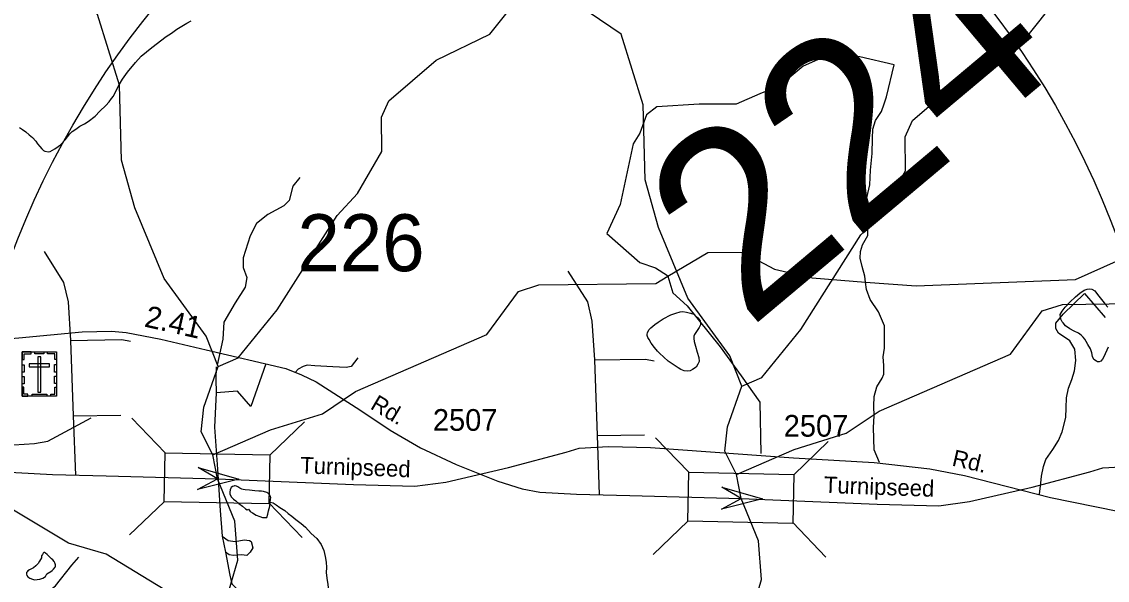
# Model space of a CAD drawing. Extents: x 2169602 to 2449496, y 721995 to 810662.
# Drawn here: x 2410109 to 2416361, y 788248 to 791467 of the extents above; entities that cross this region are included whole.
import ezdxf

# ---------------------------------------------------------------- set-up
doc = ezdxf.new("R2010")
doc.units = 0
doc.layers.add('Default', color=7, linetype='Continuous')

msp = doc.modelspace()

# ---------------------------------------------------------------- linework, layer by layer
at = {"layer": 'Default'}
for p, q in [((2410743.4, 789182), (2410934.5, 788982.9)), ((2411538.8, 788969.3), (2411737.9, 789160.4)), ((2413759.2, 789069.1), (2413950.3, 788870.1)), ((2414554.6, 788856.5), (2414753.7, 789047.6)), ((2410729.7, 788509.5), (2410928.8, 788700.6)), ((2411533.2, 788693.4), (2411724.3, 788494.3)), ((2413745.5, 788396.6), (2413944.6, 788587.8)), ((2414549, 788580.6), (2414740.2, 788381.5)), ((2411262.8, 788502), (2411283.2, 788410.3))]:
    msp.add_line(p, q, dxfattribs=at)
for points in [[(2411239.8, 789479.1), (2411355.9, 789529.2), (2411579.8, 789806.7), (2411925.9, 790350.8), (2412042, 790476.3), (2412182.9, 790719.5), (2412180.8, 790916.3), (2412222.9, 791010.6), (2412496, 791244.4), (2412804, 791395.6), (2413125.9, 791799.1), (2413199.9, 791991.1), (2413197.9, 792299.5), (2413147.8, 792405.5), (2413171.8, 792506.7), (2413229.9, 792623.5), (2413378.9, 792791.1), (2413437, 792799.7)], [(2414255.7, 789366.2), (2414371.7, 789416.4), (2414595.6, 789693.9), (2414941.8, 790237.9), (2415057.8, 790363.5), (2415198.7, 790606.7), (2415196.6, 790803.5), (2415238.7, 790897.8), (2415511.8, 791131.6), (2415819.8, 791282.8), (2416141.7, 791686.3), (2416215.8, 791878.2), (2416213.7, 792186.7), (2416163.7, 792292.7), (2416187.7, 792393.8), (2416245.7, 792510.7), (2416394.8, 792678.3), (2416452.8, 792686.9)], [(2411239.8, 789479.1), (2411172, 789654.3), (2410929, 789987.4), (2410760, 790394.3), (2410682.9, 790668.1), (2410672.9, 791101.3), (2410544.9, 791507.5), (2410361, 791632.5), (2410143, 791906), (2410059.8, 792334.2)], [(2414255.7, 789366.2), (2414187.8, 789541.5), (2413944.8, 789874.5), (2413775.8, 790281.4), (2413698.7, 790555.3), (2413688.7, 790988.5), (2413560.7, 791394.6), (2413376.8, 791519.7), (2413158.8, 791793.1), (2413075.6, 792221.3)], [(2410096.6, 790856.1), (2410112.8, 790846.3), (2410132.5, 790832.4), (2410152.6, 790814.7), (2410170.6, 790798.6), (2410190.7, 790779), (2410200.8, 790762.8), (2410213.1, 790746.8), (2410224.8, 790733.2), (2410235, 790725.2), (2410243.2, 790721.1), (2410262.9, 790717.3), (2410273.1, 790719.4), (2410300.8, 790733.5), (2410318.9, 790747.4), (2410333, 790757.4), (2410358.9, 790785.6), (2410372.6, 790803.8), (2410386.7, 790819.9), (2410400.1, 790834.1), (2410420.4, 790848.1), (2410444.2, 790864.3), (2410470, 790878.3), (2410492.3, 790892.3), (2410531.7, 790922.5), (2410559.8, 790950.7), (2410593.6, 790982.9), (2410613.5, 791005.1), (2410627.1, 791023.3), (2410637.5, 791037.1), (2410649, 791063.4), (2410670.7, 791103.5), (2410688.8, 791135.6), (2410718.3, 791175.8), (2410763.8, 791231.8), (2410797.9, 791268), (2410859.4, 791318.3), (2410940.8, 791380.7), (2410970.9, 791401.2), (2411002.7, 791423.2), (2411030.8, 791441.3), (2411060.7, 791457.5), (2411084.7, 791471.7)], [(2415133.5, 791218.6), (2414936.2, 791264.2), (2414816.6, 791268), (2414725.5, 791262.3), (2414609.7, 791211), (2414473.1, 791097.1), (2414359.2, 791051.5), (2414222.6, 790990.8), (2414010, 790990.8), (2413767.1, 790975.6), (2413706.4, 790930), (2413668.4, 790823.7), (2413630.5, 790762.9), (2413554.6, 790413.5), (2413478.7, 790246.4), (2413668.4, 790079.3), (2413759.5, 790048.9), (2413827.9, 790003.4), (2413829.1, 789999.4)], [(2414968.7, 789966.6), (2414964.6, 789999.6), (2414949.4, 790056.5), (2414938.1, 790104), (2414940, 790142), (2414950.4, 790180.9), (2414980.8, 790234.1), (2414980.8, 790266.4), (2414982.7, 790310), (2414975.1, 790384.1), (2414975.1, 790452.4), (2414994, 790526.5), (2414997.8, 790611.9), (2415006.4, 790707.8), (2415008.3, 790793.3), (2415010.2, 790848.3), (2415025.4, 790897.7), (2415059.5, 790949), (2415076.6, 790992.7), (2415089.9, 791034.4), (2415133.5, 791218.6)], [(2414968.7, 789966.6), (2415260.9, 789944.7), (2416176.9, 789981.7), (2417049.8, 790370.6), (2417198.9, 790387.3), (2417607.9, 790355.9), (2418106.8, 790391.7), (2418855.9, 790596.1), (2419279.7, 790807.3), (2419753.8, 790843.4), (2419895.9, 790778.2), (2420180.7, 790496.9), (2420331.8, 790044.8)], [(2411710.6, 790568.9), (2411669.9, 790518), (2411649.5, 790436.5), (2411619, 790406), (2411527.4, 790355.1), (2411461.3, 790304.2), (2411425.7, 790232.9), (2411384.9, 790105.6), (2411384.9, 790049.6), (2411405.3, 789993.6), (2411395.1, 789937.6), (2411339.2, 789846), (2411272.4, 789735.9), (2411267.3, 789636.6), (2411234.1, 789488.2)], [(2410239.1, 790142.2), (2410350.5, 789964.8), (2410375.9, 789853.3), (2410391.1, 789630.4)], [(2413829.1, 789999.4), (2414059.9, 790136.5), (2414259.8, 790139), (2414443.8, 790040.1), (2414660.9, 789989.8), (2414968.7, 789966.6)], [(2411208.9, 788971.3), (2411541.9, 789115.4), (2411840.8, 789207.7), (2412032, 789335), (2412788, 789663.9), (2412969.9, 789912.8), (2413086.9, 789949.8), (2413761, 789958.9), (2413829.1, 789999.4)], [(2413255, 790029.3), (2413366.4, 789852), (2413391.7, 789740.5), (2413406.9, 789517.6)], [(2413829.1, 789999.4), (2413858.2, 789904.6), (2413941.7, 789828.7), (2414131.5, 789593.2), (2414253, 789426.1), (2414359.2, 789274.2), (2414366.3, 788979.1)], [(2415048.1, 788926.7), (2415017.8, 788998.9), (2415014, 789128), (2415017.6, 789196.4), (2415015.3, 789252.2), (2415017.8, 789306.5), (2415032.9, 789363.5), (2415063.3, 789412.8), (2415073.7, 789434.7), (2415073.7, 789485.9), (2415069.9, 789535.3), (2415077.5, 789584.7), (2415077.5, 789649.2), (2415078.5, 789714.7), (2415042.4, 789794.5), (2414995, 789866.7), (2414974.1, 789923.6), (2414968.7, 789966.6)], [(2416364.7, 789591.8), (2416357.1, 789573.9), (2416349.1, 789553.6), (2416341.3, 789535.7), (2416333.5, 789521.5), (2416323.5, 789509.6), (2416313.2, 789507.5), (2416303.6, 789507.4), (2416299.1, 789511.3), (2416283.5, 789519.3), (2416275.3, 789537.2), (2416271, 789559.4), (2416263.2, 789581.2), (2416248.6, 789606.9), (2416238.6, 789623), (2416230.8, 789636.8), (2416222.6, 789649), (2416210.5, 789661), (2416194.7, 789672.7), (2416170.3, 789682.8), (2416144.3, 789696.5), (2416120.5, 789714.3), (2416106.3, 789732.3), (2416100.2, 789738.1), (2416094, 789752.4), (2416092, 789766), (2416090.1, 789780.1), (2416100, 789798.1), (2416118, 789822.2), (2416145.5, 789850.5), (2416177.3, 789880.5), (2416203.1, 789902.6), (2416227.1, 789918.9), (2416245.2, 789925.1), (2416256.8, 789926.9), (2416271, 789925.2), (2416289, 789915.2), (2416303.4, 789895.1), (2416335.6, 789855.4), (2416347.9, 789839.8), (2416363.5, 789821.6)], [(2414224.7, 788858.4), (2414557.7, 789002.5), (2414856.7, 789094.9), (2415047.8, 789222.1), (2415803.8, 789551.1), (2415985.7, 789800), (2416102.8, 789836.9), (2416776.8, 789846.1), (2416844.9, 789886.6)], [(2415970.5, 788745), (2415977.1, 788808.1), (2415980.9, 788847.9), (2415992.3, 788903), (2416007.5, 788944.8), (2416047.3, 789001.7), (2416079.6, 789053), (2416100.4, 789104.3), (2416121.3, 789185.9), (2416123.2, 789241), (2416125.1, 789299.9), (2416136.5, 789354.9), (2416155.5, 789404.3), (2416172.6, 789455.6), (2416180.2, 789514.4), (2416174.5, 789579), (2416144.1, 789628.3), (2416079.6, 789672), (2416064.4, 789698.6), (2416064.4, 789729), (2416106.1, 789782.2), (2416228.5, 789900.8), (2416348.1, 789762.2)], [(2405815.7, 789610.7), (2405921.3, 789629.5), (2406383.8, 789690.2), (2406555.5, 789707), (2406764.7, 789730), (2407076, 789758.3), (2407441.2, 789791.8), (2407610.7, 789796), (2407694.4, 789787.6), (2407895.4, 789749.9), (2408154.9, 789689.2), (2408614.2, 789580.3), (2408704.2, 789544.7), (2408790, 789504.9), (2409045.3, 789339.5), (2409214.8, 789226.4), (2409389.6, 789123.7), (2409594.7, 789027.4), (2409835.4, 788931.1), (2409975.6, 788887.1), (2410076, 788868.2), (2410287.4, 788857.8), (2410595, 788849.4), (2411237.1, 788832.4)], [(2413832.1, 789509.8), (2413781.9, 789557.5), (2413770.2, 789569), (2413753.6, 789589), (2413733.7, 789615.1), (2413721.6, 789634.8), (2413715.6, 789647), (2413711.7, 789659), (2413711.3, 789664.7), (2413713.6, 789675), (2413723.2, 789692.9), (2413731.4, 789703.1), (2413755.2, 789721), (2413774.9, 789735), (2413803, 789755.1), (2413847.1, 789777.7), (2413876.8, 789787.8), (2413900.8, 789793.9), (2413916.4, 789796), (2413936.5, 789792.1), (2413960.7, 789786.4), (2413978.9, 789780.5), (2413989, 789772.5), (2414003.1, 789760.6), (2414016.7, 789742.7), (2414018.9, 789730.6), (2414018.9, 789720.4), (2414011.3, 789704.6), (2413995.1, 789682.2), (2413983.2, 789664.2), (2413979.5, 789654.2), (2413979.7, 789640.4), (2413981.8, 789624.3), (2413989.8, 789596.3), (2413999.8, 789562.3), (2414008, 789532.6), (2414010.5, 789508.3), (2414002.3, 789492.6), (2413992.5, 789476.6), (2413972.6, 789462.2), (2413958.4, 789454.2), (2413944.5, 789452.2), (2413924.4, 789454), (2413904.5, 789461.9), (2413888.7, 789472), (2413860.2, 789491.7), (2413832.1, 789509.8)], [(2408831.5, 789497.8), (2408937.2, 789516.7), (2409399.7, 789577.4), (2409571.3, 789594.2), (2409780.6, 789617.2), (2410091.9, 789645.5), (2410457, 789679), (2410626.6, 789683.2), (2410710.3, 789674.8), (2410911.2, 789637.1), (2411170.7, 789576.4), (2411630, 789467.5), (2411720, 789431.9), (2411805.8, 789392.1), (2412061.2, 789226.6), (2412230.7, 789113.5), (2412405.4, 789010.9), (2412610.5, 788914.6), (2412851.2, 788818.2), (2412991.4, 788774.3), (2413091.9, 788755.4), (2413303.2, 788744.9), (2413610.9, 788736.6), (2414253, 788719.6)], [(2410391.1, 789630.4), (2410684.8, 789635.5), (2410735.4, 789625.3)], [(2410391.1, 789630.4), (2410406.2, 789194.6)], [(2411514.8, 789494.8), (2411429.2, 789250.2), (2411351.3, 789337.7), (2411228.3, 789327.7)], [(2412044.4, 789529.2), (2412006.9, 789480.7), (2411977.2, 789474.1), (2411900, 789477.4), (2411797.4, 789484), (2411753.3, 789487.3), (2411730.2, 789480.7), (2411700.4, 789465.2), (2411684.3, 789446)], [(2413406.9, 789517.6), (2413700.6, 789522.6), (2413751.2, 789512.5)], [(2413406.9, 789517.6), (2413422.1, 789081.8)], [(2411208.9, 788971.3), (2411141.8, 789103.8), (2411157.8, 789244.6), (2411239.8, 789479.1)], [(2411228.6, 789477.2), (2411227.2, 789407.7), (2411228.3, 789327.7)], [(2414224.7, 788858.4), (2414157.6, 788991), (2414173.6, 789131.8), (2414255.7, 789366.2)], [(2411228.3, 789327.7), (2411219.2, 789131), (2411237.4, 788888.9), (2411251.4, 788649.6), (2411262.8, 788502)], [(2408579, 788934.7), (2408773.6, 788908.7), (2408959.2, 788924.5), (2409137.7, 788941.4), (2409316.3, 788951.5), (2409498.2, 788978.5), (2409703.8, 788988.6), (2409882.3, 788995.3), (2410064.3, 789029), (2410182.2, 789035.8), (2410259.7, 789049.3), (2410509, 789184.1)], [(2410406.2, 789194.6), (2410679.7, 789199.7)], [(2410406.2, 789194.6), (2410419.3, 788854.2)], [(2413422.1, 789081.8), (2413695.5, 789086.9)], [(2413422.1, 789081.8), (2413435.2, 788741.4)], [(2411237.1, 788832.4), (2411419.6, 788825.1), (2412019.2, 788799.1), (2412373.9, 788790.8), (2412551.8, 788813.8), (2412911.7, 788897.6), (2413244.5, 788985.5), (2413319.3, 789008.6), (2413488.8, 789019), (2413729.5, 789013.8), (2414553.5, 788954.1), (2415018.1, 788925.8), (2415338.3, 788890.2), (2415539.2, 788852.5), (2416033.6, 788725.8), (2416685.5, 788591.8), (2416953.4, 788539.4), (2417140.2, 788514.3), (2417287.7, 788504.9), (2417971.1, 788498.4)], [(2411143.9, 787306.2), (2411308.9, 787473.4), (2411367, 787629.7), (2411340.9, 787715.5), (2411290.9, 787782.1), (2411264.9, 787871.2), (2411272.9, 788087.5), (2411353.8, 788364.7), (2411335.8, 788588.2), (2411237.1, 788832.4), (2411208.9, 788971.3)], [(2414253, 788719.6), (2414435.5, 788712.2), (2415035, 788686.3), (2415389.7, 788677.9), (2415567.6, 788701), (2415927.6, 788784.7), (2416260.3, 788872.7), (2416335.1, 788895.7), (2416504.6, 788906.2), (2416745.3, 788901), (2417569.3, 788841.3), (2418033.9, 788813), (2418354.1, 788777.4), (2418555, 788739.7), (2419049.5, 788613), (2419701.4, 788479), (2419969.2, 788426.6), (2420156, 788401.5), (2420303.5, 788392.1), (2420986.9, 788385.6)], [(2414159.7, 787193.4), (2414324.8, 787360.6), (2414382.8, 787516.8), (2414356.8, 787602.6), (2414306.7, 787669.3), (2414280.7, 787758.4), (2414288.7, 787974.7), (2414369.7, 788251.9), (2414351.6, 788475.3), (2414253, 788719.6), (2414224.7, 788858.4)], [(2413075.6, 787305.3), (2413025.8, 787301.9), (2412460.6, 787106.7), (2412318.7, 787116.2), (2411976.7, 787297), (2411205.7, 787965.5), (2411096.8, 788092.4), (2410595.7, 788397.9), (2410378.7, 788461.4), (2409935.8, 788726.3), (2409879, 788770)], [(2411540.2, 788698.9), (2411541.6, 788713.3), (2411544.1, 788725.1), (2411541.8, 788729.1), (2411537.9, 788739), (2411531.5, 788745.2), (2411519.9, 788753.1), (2411501.2, 788759.1), (2411489.7, 788760.9), (2411475.6, 788760.6), (2411451.6, 788762.6), (2411421.2, 788766.4), (2411395.6, 788768.2), (2411385.3, 788770.2), (2411377.6, 788772.2), (2411365.5, 788778.1), (2411353.6, 788785.9), (2411345.8, 788789.9), (2411339.2, 788792.2), (2411335.5, 788791.9), (2411331.2, 788790.1), (2411323.2, 788788.1), (2411315.4, 788781.9), (2411313.6, 788777.8), (2411309.7, 788769.9), (2411307.8, 788756), (2411307.8, 788743.8), (2411317.5, 788727.7), (2411327.9, 788716), (2411341.9, 788706.1), (2411360.1, 788690), (2411380, 788674.5), (2411398.1, 788660.4), (2411408.1, 788654.4), (2411414.3, 788658.3), (2411424.3, 788644.6), (2411438.2, 788636.4), (2411460.2, 788622.6), (2411480.7, 788615), (2411496.7, 788608.9), (2411506.3, 788609.1), (2411520.5, 788609), (2411526.4, 788629.2), (2411530.1, 788647.3), (2411537.9, 788675.3), (2411540, 788695.3), (2411540.2, 788698.9)], [(2411540.2, 788698.9), (2411557.8, 788693.4), (2411574, 788683.2), (2411595.9, 788667.3), (2411624, 788649.7), (2411644.3, 788633.6), (2411664.2, 788617.7), (2411688.6, 788598.2), (2411718.6, 788574.2), (2411743, 788554.2), (2411777, 788518.3), (2411809, 788488.7), (2411833.2, 788455), (2411849.6, 788418.9), (2411857.6, 788384.8), (2411861.5, 788353), (2411863.9, 788321), (2411862.1, 788292.8), (2411866.2, 788261), (2411872.8, 788223.1), (2411876.7, 788191.3), (2411876.9, 788169.4), (2411876.4, 788159.3), (2411875, 788155.1)], [(2411262.8, 788502), (2411298.5, 788476.5), (2411339.2, 788471.4), (2411390, 788481.6), (2411420.6, 788476.5), (2411430.7, 788471.4), (2411440.9, 788435.8), (2411425.7, 788410.3), (2411405.3, 788390), (2411374.8, 788395.1), (2411329, 788390), (2411303.5, 788395.1), (2411283.2, 788410.3)], [(2409570.7, 788120.5), (2409730.7, 788078.4), (2409828.4, 788071.6), (2410013.7, 788071.6), (2410034, 788058.2), (2410091.2, 788115.5), (2410138.4, 788172.8), (2410192.3, 788186.3), (2410269.8, 788189.6), (2410303.5, 788216.6), (2410397.8, 788334.6), (2410438.3, 788381.8)], [(2410254.5, 788286), (2410276.6, 788298.1), (2410284.4, 788304.2), (2410292.6, 788312.3), (2410302.7, 788324.2), (2410304.5, 788328.4), (2410304.1, 788336.5), (2410300.2, 788348.1), (2410296.5, 788356.4), (2410288.3, 788366.1), (2410280.3, 788372.2), (2410268, 788384.2), (2410255.9, 788396.1), (2410246.3, 788404.1), (2410239.9, 788407.9), (2410236.2, 788407.7), (2410232.1, 788403.8), (2410228.2, 788395.9), (2410223.9, 788388), (2410222.3, 788377.7), (2410212, 788357.7), (2410204.2, 788343.9), (2410190.3, 788331.9), (2410176.6, 788319.8), (2410162.4, 788311.4), (2410154.4, 788307.3), (2410144.6, 788301.5), (2410140.9, 788297.6), (2410136.8, 788293.3), (2410136.8, 788283.6), (2410138.8, 788275.5), (2410144.8, 788267.3), (2410156.7, 788259.5), (2410171, 788253.6), (2410182.9, 788251.4), (2410198.7, 788251.9), (2410212.7, 788253.8), (2410230.7, 788260), (2410246.9, 788270.2), (2410254.5, 788286)], [(2411283.2, 788410.3), (2411308.6, 788278), (2411318.8, 788227.1), (2411374.1, 788174.3), (2411383, 788145), (2411379.9, 788120.2), (2411369.7, 788028.5)]]:
    msp.add_lwpolyline(points, dxfattribs=at)
for points in [[(2410111.2, 789563.9), (2410310.3, 789563.9), (2410310.3, 789309.2), (2410111.2, 789309.2)], [(2410111.2, 789520.6), (2410122.5, 789520.6), (2410122.5, 789552.7), (2410163.1, 789552.7), (2410163.1, 789563.9), (2410111.2, 789563.9)], [(2410185.2, 789563.8), (2410237.1, 789563.8), (2410237.1, 789552.5), (2410185.2, 789552.5)], [(2410310.3, 789520.5), (2410299, 789520.5), (2410299, 789552.7), (2410258.4, 789552.7), (2410258.4, 789563.8), (2410310.3, 789563.8)], [(2410111.2, 789446.4), (2410111.2, 789489.7), (2410122.5, 789489.7), (2410122.5, 789446.4)], [(2410152, 789495.8), (2410152, 789477.1), (2410269.7, 789477.1), (2410269.7, 789495.8)], [(2410220.2, 789534.6), (2410201.5, 789534.6), (2410201.5, 789331.8), (2410220.2, 789331.8)], [(2410298.9, 789447.4), (2410298.9, 789490.7), (2410310.3, 789490.7), (2410310.3, 789447.4)], [(2410298.9, 789381.5), (2410298.9, 789424.8), (2410310.3, 789424.8), (2410310.3, 789381.5)], [(2410111.1, 789379.2), (2410111.1, 789422.5), (2410122.5, 789422.5), (2410122.5, 789379.2)], [(2410144.2, 789309.3), (2410144.2, 789320.8), (2410122.3, 789320.8), (2410122.3, 789361.2), (2410111.1, 789361.2), (2410111.1, 789309.3)], [(2410168.6, 789320.7), (2410253.5, 789320.7), (2410253.5, 789309.3), (2410168.6, 789309.3)], [(2410277.1, 789309.2), (2410277.1, 789320.7), (2410299.1, 789320.7), (2410299.1, 789361.1), (2410310.3, 789361.1), (2410310.3, 789309.2)], [(2410934.5, 788982.9), (2411538.8, 788970.6), (2411533.1, 788688.3), (2410928.8, 788700.6)], [(2411124.7, 788897.5), (2411359, 788830.2), (2411122.4, 788771.3), (2411237.1, 788832.4)], [(2413950.3, 788870.1), (2414554.7, 788857.8), (2414548.9, 788575.5), (2413944.6, 788587.8)], [(2414140.5, 788784.7), (2414374.9, 788717.4), (2414138.2, 788658.5), (2414253, 788719.6)]]:
    msp.add_lwpolyline(points, close=True, dxfattribs=at)
for centre in [(2411724.3, 788494.3), (2414740.2, 788381.5)]:
    msp.add_circle(centre, 5000, dxfattribs=at)

# ---------------------------------------------------------------- texts
for s, height, rotation, p in [('224', 1066.27, 40, (2414294.4, 789689.6)), ('2.41', 125, 347.27819, (2410810.2, 789710.9)), ('Rd.', 95, 329.29418, (2412111.1, 789239.7)), ('Rd.', 95, 347.15171, (2415461.7, 788909.7)), ('Turnipseed', 95, 357.92306, (2411711.7, 788864.4)), ('Turnipseed', 95, 357.92306, (2414727.5, 788751.6))]:
    msp.add_text(s, height=height, rotation=rotation, dxfattribs=at).set_placement(p)
for s, height, p in [('226', 328.08, (2411697.1, 790028.9)), ('2507', 125, (2412476.9, 789109.3)), ('2507', 125, (2414497.3, 789075.5))]:
    msp.add_text(s, height=height, dxfattribs=at).set_placement(p)

doc.saveas('drawing.dxf')
